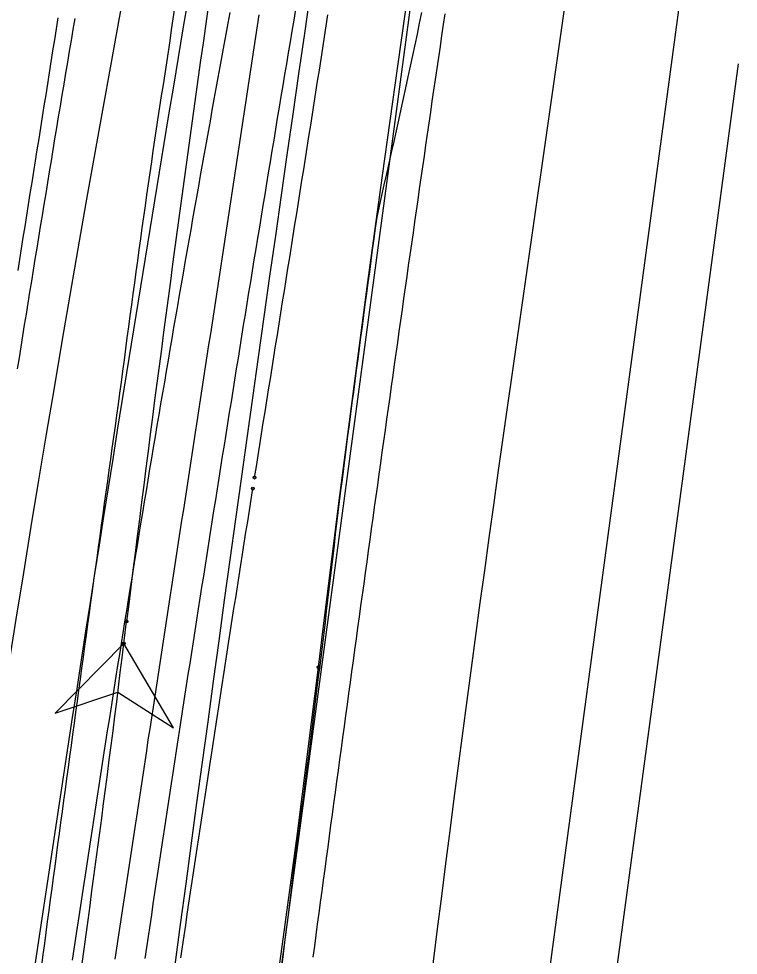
# Model space of a CAD drawing. Extents: x -14 to 1565148, y -25 to 642856.
# Drawn here: x 1564805.54 to 1564827.16, y 636187.72 to 636215.86 of the extents above; entities that cross this region are included whole.
import ezdxf

# ---------------------------------------------------------------- set-up
doc = ezdxf.new("R2010")
doc.units = 0
for name, color, linetype in [('DR_P_Drainage_Area', 7, 'Continuous'), ('GE_P_Alignment', 7, 'Continuous'), ('MT_P_Cells', 7, 'Continuous'), ('PF_P_Grade_Line', 7, 'Continuous'), ('PV_P_Curb', 7, 'Continuous'), ('PV_X_EOP', 7, 'Continuous'), ('SC_Scratch10', 7, 'Continuous')]:
    doc.layers.add(name, color=color, linetype=linetype)

msp = doc.modelspace()

# ---------------------------------------------------------------- linework, layer by layer
at = {"layer": 'DR_P_Drainage_Area'}
msp.add_line((1564822.505, 636220.132), (1564820.358, 636205.15), dxfattribs=at)
msp.add_arc((1565802.327, 636064.435), 992, 171.845081, 175.493678, dxfattribs=at)
at = {"layer": 'GE_P_Alignment'}
msp.add_line((1564825.766, 636219.11), (1564816.593, 636150.947), dxfattribs=at)
at = {"layer": 'MT_P_Cells'}
for points in [[(1564807.159, 636187.58), (1564807.208, 636187.908), (1564807.257, 636188.236), (1564807.306, 636188.564), (1564807.355, 636188.892), (1564807.404, 636189.22), (1564807.454, 636189.548), (1564807.503, 636189.876), (1564807.553, 636190.204), (1564807.603, 636190.532), (1564807.653, 636190.86), (1564807.703, 636191.188), (1564807.753, 636191.516), (1564807.803, 636191.844), (1564807.854, 636192.172), (1564807.905, 636192.5), (1564807.955, 636192.827), (1564808.006, 636193.155), (1564808.057, 636193.483), (1564808.108, 636193.811), (1564808.16, 636194.138), (1564808.211, 636194.466), (1564808.263, 636194.794), (1564808.314, 636195.121), (1564808.366, 636195.449), (1564808.418, 636195.777), (1564808.47, 636196.104), (1564808.522, 636196.432), (1564808.575, 636196.759), (1564808.627, 636197.087), (1564808.68, 636197.414), (1564808.732, 636197.742), (1564808.785, 636198.069), (1564808.838, 636198.397), (1564808.891, 636198.724), (1564808.945, 636199.052), (1564808.998, 636199.379), (1564809.051, 636199.706), (1564809.105, 636200.034), (1564809.159, 636200.361), (1564809.213, 636200.688), (1564809.267, 636201.016), (1564809.321, 636201.343), (1564809.375, 636201.67), (1564809.43, 636201.997), (1564809.484, 636202.325), (1564809.539, 636202.652), (1564809.594, 636202.979), (1564809.648, 636203.306), (1564809.704, 636203.633), (1564809.759, 636203.96), (1564809.814, 636204.287), (1564809.87, 636204.614), (1564809.925, 636204.941), (1564809.981, 636205.268), (1564810.037, 636205.595), (1564810.093, 636205.922), (1564810.149, 636206.249), (1564810.205, 636206.576), (1564810.261, 636206.903), (1564810.318, 636207.23), (1564810.375, 636207.557), (1564810.431, 636207.884), (1564810.488, 636208.21), (1564810.545, 636208.537), (1564810.602, 636208.864), (1564810.66, 636209.191), (1564810.717, 636209.517), (1564810.775, 636209.844), (1564810.832, 636210.171), (1564810.89, 636210.497), (1564810.948, 636210.824), (1564811.006, 636211.151), (1564811.064, 636211.477), (1564811.123, 636211.804), (1564811.181, 636212.13), (1564811.24, 636212.457), (1564811.298, 636212.783), (1564811.357, 636213.11), (1564811.416, 636213.436), (1564811.475, 636213.762), (1564811.534, 636214.089), (1564811.594, 636214.415), (1564811.653, 636214.741), (1564811.713, 636215.068), (1564811.773, 636215.394), (1564811.833, 636215.72), (1564811.893, 636216.047)], [(1564808.442, 636187.609), (1564808.491, 636187.938), (1564808.54, 636188.267), (1564808.589, 636188.596), (1564808.638, 636188.925), (1564808.687, 636189.254), (1564808.737, 636189.583), (1564808.786, 636189.913), (1564808.835, 636190.242), (1564808.885, 636190.571), (1564808.935, 636190.9), (1564808.984, 636191.229), (1564809.034, 636191.558), (1564809.084, 636191.887), (1564809.134, 636192.217), (1564809.184, 636192.546), (1564809.234, 636192.875), (1564809.284, 636193.204), (1564809.334, 636193.534), (1564809.384, 636193.863), (1564809.434, 636194.192), (1564809.485, 636194.522), (1564809.535, 636194.851), (1564809.585, 636195.181), (1564809.636, 636195.51), (1564809.686, 636195.839), (1564809.737, 636196.169), (1564809.787, 636196.498), (1564809.838, 636196.828), (1564809.888, 636197.157), (1564809.939, 636197.487), (1564809.989, 636197.817), (1564810.04, 636198.146), (1564810.09, 636198.476), (1564810.141, 636198.805), (1564810.192, 636199.135), (1564810.242, 636199.465), (1564810.293, 636199.794), (1564810.344, 636200.124), (1564810.395, 636200.454), (1564810.445, 636200.783), (1564810.496, 636201.113), (1564810.547, 636201.443), (1564810.598, 636201.773), (1564810.648, 636202.102), (1564810.699, 636202.432), (1564810.75, 636202.762), (1564810.801, 636203.092), (1564810.851, 636203.422), (1564810.902, 636203.752), (1564810.953, 636204.082), (1564811.004, 636204.412), (1564811.054, 636204.742), (1564811.105, 636205.072), (1564811.156, 636205.402), (1564811.206, 636205.732), (1564811.257, 636206.062), (1564811.308, 636206.392), (1564811.358, 636206.722), (1564811.409, 636207.052), (1564811.46, 636207.382), (1564811.51, 636207.712), (1564811.561, 636208.042), (1564811.611, 636208.372), (1564811.662, 636208.702), (1564811.712, 636209.032), (1564811.763, 636209.363), (1564811.813, 636209.693), (1564811.863, 636210.023), (1564811.914, 636210.353), (1564811.964, 636210.684), (1564812.014, 636211.014), (1564812.065, 636211.344), (1564812.115, 636211.675), (1564812.165, 636212.005), (1564812.215, 636212.335), (1564812.265, 636212.666), (1564812.315, 636212.996), (1564812.366, 636213.326), (1564812.416, 636213.657), (1564812.465, 636213.987), (1564812.515, 636214.318), (1564812.565, 636214.648), (1564812.615, 636214.979), (1564812.665, 636215.309), (1564812.715, 636215.64), (1564812.764, 636215.97)]]:
    msp.add_lwpolyline(points, dxfattribs=at)
msp.add_arc((1565630.016, 636065.373), 835.132, 169.133526, 175.324936, dxfattribs=at)
at = {"layer": 'PF_P_Grade_Line'}
for points in [[(1564809.338, 636187.629), (1564809.388, 636187.957), (1564809.437, 636188.285), (1564809.486, 636188.613), (1564809.535, 636188.941), (1564809.584, 636189.27), (1564809.634, 636189.598), (1564809.683, 636189.926), (1564809.733, 636190.254), (1564809.782, 636190.582), (1564809.832, 636190.91), (1564809.882, 636191.238), (1564809.932, 636191.566), (1564809.982, 636191.894), (1564810.032, 636192.223), (1564810.082, 636192.551), (1564810.132, 636192.879), (1564810.182, 636193.207), (1564810.232, 636193.535), (1564810.282, 636193.863), (1564810.333, 636194.191), (1564810.383, 636194.519), (1564810.434, 636194.847), (1564810.484, 636195.175), (1564810.535, 636195.503), (1564810.586, 636195.83), (1564810.636, 636196.158), (1564810.687, 636196.486), (1564810.738, 636196.814), (1564810.789, 636197.142), (1564810.84, 636197.47), (1564810.892, 636197.798), (1564810.943, 636198.126), (1564810.994, 636198.454), (1564811.045, 636198.781), (1564811.097, 636199.109), (1564811.148, 636199.437), (1564811.2, 636199.765), (1564811.252, 636200.093), (1564811.303, 636200.42), (1564811.355, 636200.748), (1564811.407, 636201.076), (1564811.459, 636201.404), (1564811.511, 636201.731), (1564811.563, 636202.059), (1564811.615, 636202.387), (1564811.667, 636202.715), (1564811.72, 636203.042), (1564811.772, 636203.37), (1564811.824, 636203.698), (1564811.877, 636204.025), (1564811.929, 636204.353), (1564811.982, 636204.681), (1564812.035, 636205.008), (1564812.087, 636205.336), (1564812.14, 636205.663), (1564812.193, 636205.991), (1564812.246, 636206.319), (1564812.299, 636206.646), (1564812.352, 636206.974), (1564812.406, 636207.301), (1564812.459, 636207.629), (1564812.512, 636207.956), (1564812.565, 636208.284), (1564812.619, 636208.611), (1564812.673, 636208.939), (1564812.726, 636209.266), (1564812.78, 636209.594), (1564812.834, 636209.921), (1564812.887, 636210.249), (1564812.941, 636210.576), (1564812.995, 636210.904), (1564813.049, 636211.231), (1564813.103, 636211.558), (1564813.158, 636211.886), (1564813.212, 636212.213), (1564813.266, 636212.541), (1564813.32, 636212.868), (1564813.375, 636213.195), (1564813.429, 636213.523), (1564813.484, 636213.85), (1564813.539, 636214.177), (1564813.593, 636214.504), (1564813.648, 636214.832), (1564813.703, 636215.159), (1564813.758, 636215.486), (1564813.813, 636215.814), (1564813.868, 636216.141)], [(1564805.505, 636205.34), (1564805.558, 636205.669), (1564805.611, 636205.998), (1564805.664, 636206.327), (1564805.717, 636206.656), (1564805.77, 636206.985), (1564805.823, 636207.314), (1564805.876, 636207.643), (1564805.929, 636207.972), (1564805.983, 636208.301), (1564806.036, 636208.63), (1564806.09, 636208.959), (1564806.143, 636209.287), (1564806.197, 636209.616), (1564806.251, 636209.945), (1564806.305, 636210.274), (1564806.359, 636210.603), (1564806.413, 636210.932), (1564806.467, 636211.261), (1564806.521, 636211.589), (1564806.575, 636211.918), (1564806.629, 636212.247), (1564806.683, 636212.576), (1564806.738, 636212.904), (1564806.792, 636213.233), (1564806.847, 636213.562), (1564806.901, 636213.891), (1564806.956, 636214.219), (1564807.011, 636214.548), (1564807.066, 636214.877), (1564807.121, 636215.205), (1564807.176, 636215.534), (1564807.231, 636215.863)], [(1564805.518, 636208.289), (1564805.571, 636208.619), (1564805.624, 636208.95), (1564805.676, 636209.28), (1564805.729, 636209.611), (1564805.782, 636209.941), (1564805.835, 636210.271), (1564805.887, 636210.601), (1564805.94, 636210.932), (1564805.993, 636211.262), (1564806.045, 636211.592), (1564806.098, 636211.922), (1564806.15, 636212.252), (1564806.202, 636212.582), (1564806.255, 636212.912), (1564806.307, 636213.242), (1564806.359, 636213.572), (1564806.411, 636213.902), (1564806.463, 636214.232), (1564806.515, 636214.562), (1564806.567, 636214.892), (1564806.619, 636215.221), (1564806.67, 636215.551), (1564806.722, 636215.881)], [(1564812.627, 636202.071), (1564812.68, 636202.401), (1564812.732, 636202.731), (1564812.784, 636203.061), (1564812.837, 636203.391), (1564812.89, 636203.721), (1564812.942, 636204.051), (1564812.995, 636204.381), (1564813.048, 636204.712), (1564813.101, 636205.042), (1564813.153, 636205.373), (1564813.206, 636205.703), (1564813.259, 636206.033), (1564813.312, 636206.364), (1564813.365, 636206.695), (1564813.418, 636207.025), (1564813.471, 636207.356), (1564813.523, 636207.687), (1564813.576, 636208.018), (1564813.629, 636208.349), (1564813.682, 636208.679), (1564813.735, 636209.01), (1564813.788, 636209.341), (1564813.84, 636209.672), (1564813.893, 636210.004), (1564813.946, 636210.335), (1564813.998, 636210.666), (1564814.051, 636210.997), (1564814.104, 636211.329), (1564814.156, 636211.66), (1564814.209, 636211.991), (1564814.261, 636212.323), (1564814.313, 636212.654), (1564814.366, 636212.986), (1564814.418, 636213.317), (1564814.47, 636213.649), (1564814.522, 636213.981), (1564814.574, 636214.313), (1564814.626, 636214.644), (1564814.678, 636214.976), (1564814.729, 636215.308), (1564814.781, 636215.64), (1564814.833, 636215.972)], [(1564810.41, 636187.648), (1564810.459, 636187.976), (1564810.508, 636188.304), (1564810.557, 636188.632), (1564810.606, 636188.96), (1564810.655, 636189.288), (1564810.704, 636189.616), (1564810.754, 636189.944), (1564810.803, 636190.272), (1564810.852, 636190.6), (1564810.902, 636190.927), (1564810.951, 636191.255), (1564811.001, 636191.583), (1564811.051, 636191.911), (1564811.1, 636192.239), (1564811.15, 636192.567), (1564811.2, 636192.894), (1564811.25, 636193.222), (1564811.3, 636193.55), (1564811.35, 636193.878), (1564811.4, 636194.206), (1564811.451, 636194.533), (1564811.501, 636194.861), (1564811.551, 636195.189), (1564811.602, 636195.516), (1564811.652, 636195.844), (1564811.703, 636196.172), (1564811.754, 636196.5), (1564811.805, 636196.827), (1564811.855, 636197.155), (1564811.906, 636197.483), (1564811.957, 636197.81), (1564812.008, 636198.138), (1564812.06, 636198.465), (1564812.111, 636198.793), (1564812.162, 636199.121), (1564812.213, 636199.448), (1564812.265, 636199.776), (1564812.316, 636200.103), (1564812.368, 636200.431), (1564812.42, 636200.758), (1564812.471, 636201.086), (1564812.523, 636201.414), (1564812.575, 636201.741)]]:
    msp.add_lwpolyline(points, dxfattribs=at)
for centre in [(1564812.627, 636202.071), (1564812.575, 636201.741)]:
    msp.add_circle(centre, 0.0417, dxfattribs=at)
msp.add_arc((1566341.934, 635958.766), 1552.839, 169.483083, 171.544378, dxfattribs=at)
at = {"layer": 'PV_P_Curb'}
for points in [[(1564814.546, 636196.376), (1564814.749, 636198.018), (1564815.164, 636201.303), (1564815.589, 636204.587), (1564816.025, 636207.87), (1564816.472, 636211.151), (1564816.929, 636214.43), (1564817.398, 636217.708), (1564817.877, 636220.984), (1564818.367, 636224.259), (1564818.868, 636227.532), (1564819.174, 636229.495)], [(1564806.231, 636187.414), (1564806.275, 636187.744), (1564806.319, 636188.075), (1564806.364, 636188.406), (1564806.408, 636188.737), (1564806.452, 636189.068), (1564806.496, 636189.398), (1564806.541, 636189.729), (1564806.585, 636190.06), (1564806.63, 636190.391), (1564806.674, 636190.722), (1564806.719, 636191.052), (1564806.763, 636191.383), (1564806.808, 636191.714), (1564806.852, 636192.045), (1564806.897, 636192.375), (1564806.942, 636192.706), (1564806.987, 636193.037), (1564807.032, 636193.368), (1564807.077, 636193.699), (1564807.121, 636194.029), (1564807.166, 636194.36), (1564807.211, 636194.691), (1564807.257, 636195.022), (1564807.302, 636195.352), (1564807.347, 636195.683), (1564807.392, 636196.014), (1564807.437, 636196.345), (1564807.483, 636196.676), (1564807.528, 636197.006), (1564807.573, 636197.337), (1564807.619, 636197.668), (1564807.664, 636197.999), (1564807.71, 636198.329), (1564807.755, 636198.66), (1564807.801, 636198.991), (1564807.847, 636199.321), (1564807.892, 636199.652), (1564807.938, 636199.983), (1564807.984, 636200.314), (1564808.03, 636200.644), (1564808.075, 636200.975), (1564808.121, 636201.306), (1564808.167, 636201.636), (1564808.213, 636201.967), (1564808.259, 636202.298), (1564808.305, 636202.628), (1564808.352, 636202.959), (1564808.398, 636203.29), (1564808.444, 636203.62), (1564808.49, 636203.951), (1564808.536, 636204.281), (1564808.581, 636204.612), (1564808.625, 636204.943), (1564808.67, 636205.274), (1564808.714, 636205.605), (1564808.758, 636205.936), (1564808.802, 636206.267), (1564808.846, 636206.598), (1564808.89, 636206.929), (1564808.935, 636207.259), (1564808.979, 636207.59), (1564809.024, 636207.921), (1564809.069, 636208.252), (1564809.114, 636208.583), (1564809.16, 636208.914), (1564809.205, 636209.244), (1564809.251, 636209.575), (1564809.298, 636209.906), (1564809.344, 636210.236), (1564809.391, 636210.567), (1564809.439, 636210.897), (1564809.486, 636211.228), (1564809.535, 636211.558), (1564809.583, 636211.889), (1564809.632, 636212.219), (1564809.682, 636212.55), (1564809.732, 636212.88), (1564809.783, 636213.21), (1564809.834, 636213.54), (1564809.885, 636213.87), (1564809.937, 636214.201), (1564809.989, 636214.531), (1564810.038, 636214.861), (1564810.086, 636215.192), (1564810.134, 636215.523), (1564810.181, 636215.854), (1564810.229, 636216.185)], [(1564817.644, 636216.04), (1564817.577, 636215.718), (1564817.509, 636215.396), (1564817.441, 636215.073), (1564817.372, 636214.751), (1564817.303, 636214.428), (1564817.234, 636214.106), (1564817.164, 636213.783), (1564817.094, 636213.46), (1564817.023, 636213.137), (1564816.952, 636212.813), (1564816.88, 636212.49), (1564816.808, 636212.166), (1564816.736, 636211.842), (1564816.663, 636211.518), (1564816.589, 636211.194), (1564816.516, 636210.87), (1564816.441, 636210.546), (1564816.367, 636210.222), (1564816.3, 636209.897), (1564816.255, 636209.568), (1564816.21, 636209.24), (1564816.166, 636208.912), (1564816.121, 636208.583), (1564816.077, 636208.255), (1564816.033, 636207.927), (1564815.988, 636207.598), (1564815.944, 636207.27), (1564815.9, 636206.941), (1564815.857, 636206.613), (1564815.813, 636206.284), (1564815.769, 636205.956), (1564815.726, 636205.627), (1564815.682, 636205.299), (1564815.639, 636204.97), (1564815.596, 636204.642), (1564815.553, 636204.313), (1564815.51, 636203.984), (1564815.467, 636203.656), (1564815.424, 636203.327), (1564815.382, 636202.999), (1564815.339, 636202.67), (1564815.297, 636202.341), (1564815.255, 636202.013), (1564815.212, 636201.684), (1564815.17, 636201.355), (1564815.13, 636201.026), (1564815.092, 636200.697), (1564815.054, 636200.368), (1564815.016, 636200.039), (1564814.978, 636199.71), (1564814.939, 636199.38), (1564814.901, 636199.051), (1564814.862, 636198.722), (1564814.823, 636198.393), (1564814.783, 636198.063), (1564814.744, 636197.734), (1564814.704, 636197.404), (1564814.664, 636197.075), (1564814.624, 636196.745), (1564814.584, 636196.415), (1564814.543, 636196.085), (1564814.502, 636195.754), (1564814.461, 636195.424), (1564814.42, 636195.093), (1564814.379, 636194.762), (1564814.337, 636194.431), (1564814.295, 636194.1), (1564814.253, 636193.769), (1564814.211, 636193.437), (1564814.169, 636193.105), (1564814.126, 636192.773), (1564814.083, 636192.441), (1564814.04, 636192.109), (1564813.997, 636191.776), (1564813.953, 636191.443), (1564813.91, 636191.11), (1564813.866, 636190.777), (1564813.821, 636190.444), (1564813.777, 636190.111), (1564813.732, 636189.777), (1564813.693, 636189.443), (1564813.654, 636189.108), (1564813.612, 636188.774), (1564813.566, 636188.44), (1564813.527, 636188.106), (1564813.488, 636187.771), (1564813.45, 636187.436)], [(1564818.348, 636216.006), (1564818.297, 636215.678), (1564818.248, 636215.35), (1564818.2, 636215.021), (1564818.152, 636214.692), (1564818.103, 636214.364), (1564818.055, 636214.035), (1564818.007, 636213.706), (1564817.959, 636213.377), (1564817.912, 636213.048), (1564817.864, 636212.719), (1564817.816, 636212.39), (1564817.768, 636212.061), (1564817.721, 636211.732), (1564817.673, 636211.403), (1564817.625, 636211.073), (1564817.578, 636210.744), (1564817.531, 636210.415), (1564817.483, 636210.086), (1564817.436, 636209.756), (1564817.389, 636209.427), (1564817.342, 636209.097), (1564817.295, 636208.768), (1564817.247, 636208.439), (1564817.2, 636208.109), (1564817.154, 636207.78), (1564817.107, 636207.45), (1564817.06, 636207.121), (1564817.013, 636206.791), (1564816.966, 636206.462), (1564816.92, 636206.132), (1564816.873, 636205.803), (1564816.827, 636205.473), (1564816.78, 636205.143), (1564816.734, 636204.814), (1564816.687, 636204.484), (1564816.641, 636204.155), (1564816.595, 636203.825), (1564816.549, 636203.495), (1564816.502, 636203.166), (1564816.456, 636202.836), (1564816.41, 636202.507), (1564816.364, 636202.177), (1564816.318, 636201.847), (1564816.272, 636201.518), (1564816.226, 636201.188), (1564816.181, 636200.858), (1564816.135, 636200.529), (1564816.089, 636200.199), (1564816.043, 636199.87), (1564815.998, 636199.54), (1564815.952, 636199.21), (1564815.906, 636198.881), (1564815.861, 636198.551), (1564815.815, 636198.221), (1564815.77, 636197.891), (1564815.724, 636197.562), (1564815.679, 636197.232), (1564815.634, 636196.902), (1564815.588, 636196.573), (1564815.543, 636196.243), (1564815.498, 636195.913), (1564815.453, 636195.584), (1564815.407, 636195.254), (1564815.362, 636194.924), (1564815.317, 636194.594), (1564815.272, 636194.265), (1564815.227, 636193.935), (1564815.182, 636193.605), (1564815.137, 636193.276), (1564815.092, 636192.946), (1564815.048, 636192.616), (1564815.003, 636192.286), (1564814.958, 636191.957), (1564814.913, 636191.627), (1564814.869, 636191.297), (1564814.824, 636190.967), (1564814.779, 636190.638), (1564814.735, 636190.308), (1564814.69, 636189.978), (1564814.646, 636189.648), (1564814.602, 636189.319), (1564814.557, 636188.989), (1564814.513, 636188.659), (1564814.469, 636188.33)], [(1564808.7, 636197.092), (1564808.741, 636197.423), (1564808.781, 636197.754)], [(1564808.7, 636197.092), (1564806.636, 636194.992), (1564808.52, 636195.631), (1564810.195, 636194.555), (1564808.7, 636197.092)], [(1564810.287, 636167.514), (1564810.401, 636168.175), (1564810.959, 636171.483), (1564811.498, 636174.793), (1564812.019, 636178.106), (1564812.52, 636181.422), (1564813.003, 636184.74), (1564813.468, 636188.062), (1564813.913, 636191.385), (1564814.34, 636194.712), (1564814.546, 636196.376)], [(1564814.469, 636188.33), (1564814.424, 636188), (1564814.38, 636187.67)]]:
    msp.add_lwpolyline(points, dxfattribs=at)
msp.add_lwpolyline([(1564808.7, 636197.092), (1564806.636, 636194.992), (1564808.52, 636195.631), (1564810.195, 636194.555)], close=True, dxfattribs=at)
for centre in [(1564808.781, 636197.754), (1564808.781, 636197.754), (1564808.7, 636197.092), (1564808.7, 636197.092), (1564814.546, 636196.376), (1564814.546, 636196.376)]:
    msp.add_circle(centre, 0.0417, dxfattribs=at)
for centre, radius, start, end in [((1565811.589, 636073.943), 1010.422, 171.091855, 172.961616), ((1567300.098, 635855.275), 2511.924, 171.420744, 173.213853), ((1564224.231, 636268.737), 588.844, 350.265327, 353.011473)]:
    msp.add_arc(centre, radius, start, end, dxfattribs=at)
at = {"layer": 'PV_X_EOP'}
msp.add_line((1564819.423, 636231.962), (1564808.665, 636152.014), dxfattribs=at)
at = {"layer": 'SC_Scratch10'}
for p, q in [((1564827.164, 636214.505), (1564825.497, 636202.117)), ((1564825.497, 636202.117), (1564818.576, 636150.68))]:
    msp.add_line(p, q, dxfattribs=at)

doc.saveas('drawing.dxf')
